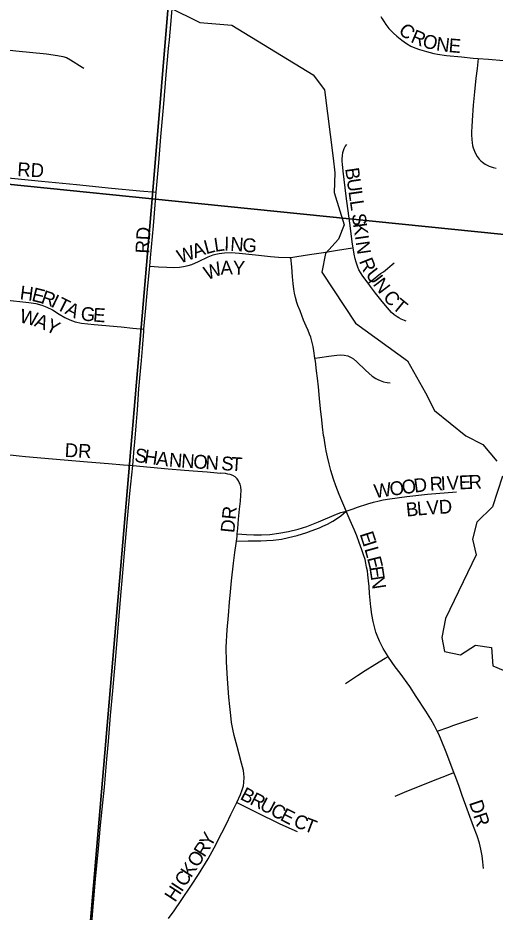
# Model space of a CAD drawing. Extents: x 1410790 to 1770854, y 448063 to 770588.
# Drawn here: x 1533232 to 1534961, y 632201 to 635438 of the extents above; entities that cross this region are included whole.
import ezdxf

# ---------------------------------------------------------------- set-up
doc = ezdxf.new("R2010")
doc.units = 0
for name, color, linetype in [('GM_X_City_Street', 7, 'Continuous'), ('GM_X_City_Street_Text', 7, 'Continuous'), ('GM_X_Minor_River', 7, 'Continuous'), ('GM_X_Section', 7, 'Continuous')]:
    doc.layers.add(name, color=color, linetype=linetype)

msp = doc.modelspace()

# ---------------------------------------------------------------- linework, layer by layer
at = {"layer": 'GM_X_City_Street'}
for points in [[(1533733.1, 634807.1), (1533742.2, 634913.4), (1533750, 635007.6), (1533760.4, 635127.1), (1533769.5, 635231.7), (1533778.1, 635327.2), (1533780.8, 635358.6), (1533785.8, 635414.3), (1533797.1, 635541.5), (1533807.1, 635630.3), (1533818, 635717.3), (1533822.9, 635757.6), (1533836.2, 635866.2)], [(1534546.6, 635443), (1534551.9, 635434.1), (1534558.8, 635423), (1534564.9, 635413.7), (1534576.1, 635399.8), (1534592.1, 635382.7), (1534604.3, 635371.3), (1534622.7, 635357), (1534639.9, 635345.2), (1534655.8, 635335.8), (1534669.7, 635329.3), (1534687.2, 635322.8), (1534711.7, 635315.4), (1534739, 635308.5), (1534751.6, 635306.1), (1534785, 635301.4), (1534838.8, 635296.3), (1534880.6, 635292.3), (1534899.6, 635290.8)], [(1533117.5, 635330.3), (1533224.7, 635318.2), (1533335.8, 635307.2), (1533375.2, 635302.1), (1533394.8, 635297.9), (1533407.8, 635293.8), (1533423, 635286.1), (1533464.9, 635259.6), (1533470.4, 635255.5)], [(1534899.6, 635290.8), (1534895.3, 635254.3), (1534891.1, 635219.2), (1534885.5, 635170), (1534880.7, 635121.2), (1534876.9, 635065.7), (1534875.7, 635042.9), (1534874.9, 635026.6), (1534875.1, 635014), (1534875.9, 634997.7), (1534876.9, 634985.3), (1534878.8, 634975.6), (1534881.2, 634967), (1534888.1, 634949.2), (1534895.6, 634935.4), (1534903.1, 634925.7), (1534908.6, 634920.3), (1534914.4, 634915.1), (1534924.7, 634907.8), (1534938.5, 634900.8), (1534945.7, 634898.1), (1534953.4, 634896.2), (1534964.6, 634893.7)], [(1534899.6, 635290.8), (1534936.2, 635287.9), (1534991.3, 635283.6)], [(1534446.4, 634604.9), (1534444.4, 634618.9), (1534440.8, 634646.1), (1534435.5, 634686.4), (1534427, 634747.5), (1534421.1, 634792.6), (1534417.1, 634822.9), (1534413.2, 634853.1), (1534409.7, 634883.4), (1534407.2, 634908.2), (1534406.7, 634917.6), (1534406.7, 634927.1), (1534407.3, 634938), (1534409.2, 634950.4), (1534411.2, 634957.8), (1534413.7, 634964.8), (1534417.6, 634971.7), (1534423.1, 634979.7)], [(1532689.2, 634905.7), (1532778.8, 634896.4), (1532968.3, 634878.5), (1533036.9, 634872.6), (1533196.8, 634858.4), (1533317.4, 634846.4), (1533444.7, 634834.1), (1533571.5, 634821.2), (1533674, 634811.3), (1533733.1, 634807.1)], [(1533709.7, 634539.1), (1533712.5, 634569.1), (1533723.3, 634685), (1533733.1, 634807.1)], [(1533709.7, 634539.1), (1533741.3, 634537.1), (1533771.6, 634535.1), (1533794.4, 634534.6), (1533817.3, 634535.7), (1533832.1, 634537.5), (1533849.4, 634541.7), (1533861.9, 634545.6), (1533885.9, 634556), (1533921.5, 634572.8), (1533939.9, 634579.6), (1533948.7, 634582.2), (1533961.1, 634585.2), (1533980, 634587.7), (1534004.3, 634588.7), (1534034.1, 634586.2), (1534092.6, 634579.7), (1534146.7, 634574.3), (1534176, 634571.8), (1534216.3, 634570.3), (1534221.2, 634570.5)], [(1534221.2, 634570.5), (1534242.2, 634573.5), (1534288.6, 634581.2), (1534338.7, 634588.7), (1534396.8, 634597.6), (1534437, 634603.6), (1534446.4, 634604.9)], [(1534500.7, 634476.9), (1534481.2, 634502.3), (1534472.7, 634515.7), (1534467.2, 634525.6), (1534463.4, 634534.9), (1534457.3, 634552.9), (1534453.9, 634565.8), (1534450, 634581.9), (1534447.4, 634597.6), (1534446.4, 634604.9)], [(1534308.1, 634205.9), (1534304.2, 634233), (1534301.6, 634248.8), (1534298.4, 634262.8), (1534295.7, 634272.3), (1534292.5, 634281.7), (1534288, 634293.4), (1534283.1, 634305.6), (1534276.3, 634321.9), (1534266.8, 634344), (1534254.2, 634376.9), (1534246.5, 634396.3), (1534242, 634408), (1534237, 634425.7), (1534233.9, 634441), (1534231.6, 634455.9), (1534228.9, 634476.7), (1534226.7, 634500.6), (1534223.9, 634536.7), (1534221.2, 634570.5)], [(1533688.6, 634310.5), (1533695.2, 634386.6), (1533702, 634455.4), (1533709.7, 634539.1)], [(1534500.7, 634476.9), (1534512.9, 634486.5), (1534545.5, 634512), (1534555.8, 634519), (1534571.1, 634530.9), (1534588, 634545.3), (1534594.3, 634551.5)], [(1534638, 634340.1), (1534634.9, 634340.9), (1534632, 634342.3), (1534620.2, 634347.7), (1534611.7, 634352), (1534605.9, 634355.3), (1534595.3, 634362.9), (1534585.8, 634371.8), (1534570.4, 634388.7), (1534551.8, 634411.4), (1534527.8, 634441.3), (1534509.4, 634465.6), (1534500.7, 634476.9)], [(1533075.9, 634427.6), (1533095.7, 634425.7), (1533184, 634417.2), (1533272, 634407.9), (1533297.5, 634403.6), (1533319.1, 634397.8), (1533336.9, 634390.8), (1533356.9, 634380.4), (1533381.6, 634364.8), (1533401.7, 634352.7), (1533420.1, 634344.2), (1533439.3, 634338), (1533462.3, 634333.1), (1533508.3, 634327.4), (1533606.5, 634318.9), (1533648.7, 634314.6), (1533688.6, 634310.5)], [(1533648.4, 633818), (1533653.5, 633879.3), (1533655.5, 633902.1), (1533660.4, 633960.8), (1533664.8, 634019.6), (1533670.4, 634094.8), (1533679.4, 634197.7), (1533683, 634240.7), (1533688, 634302.8), (1533688.6, 634310.5)], [(1534308.1, 634205.9), (1534325.8, 634208.6), (1534358.6, 634213.5), (1534387.8, 634217.4), (1534400.9, 634218), (1534414, 634216.9), (1534426.8, 634213.9), (1534438.8, 634208.7), (1534447.2, 634203.5), (1534459.6, 634192.7), (1534490.5, 634162.9), (1534515.1, 634141.1), (1534529, 634132), (1534535.2, 634128.7), (1534543.9, 634124.9), (1534556.3, 634120.7), (1534569.2, 634118), (1534579.9, 634116.8)], [(1534421.6, 633652), (1534416.2, 633664.4), (1534405.3, 633689.3), (1534395.4, 633713.2), (1534383.7, 633743.9), (1534375.5, 633767.8), (1534365.2, 633799.4), (1534359.3, 633823.7), (1534353.9, 633848.5), (1534348.9, 633870.6), (1534346.2, 633885.1), (1534343.5, 633900.4), (1534340.8, 633917.5), (1534339.4, 633926.3), (1534335.8, 633957.3), (1534332.7, 633983), (1534328.6, 634022.7), (1534325, 634060.6), (1534320.5, 634102.6), (1534317.3, 634133.3), (1534313.7, 634160.8), (1534309.7, 634195.1), (1534308.1, 634205.9)], [(1533036.7, 633867.4), (1533051.3, 633868.2), (1533065.1, 633868), (1533108.4, 633865), (1533170.2, 633859.4), (1533236.4, 633852.7), (1533259.2, 633850.4), (1533357.4, 633841.9), (1533484.3, 633830.7), (1533560.2, 633824.4), (1533615.1, 633820.4), (1533648.4, 633818)], [(1533496.5, 632118.2), (1533497.3, 632128.7), (1533503.8, 632206.6), (1533508.2, 632262.3), (1533513.1, 632320.7), (1533524, 632431.2), (1533531.7, 632516), (1533540.1, 632596.4), (1533545.5, 632653), (1533554.7, 632755.2), (1533560, 632818.3), (1533568, 632912.3), (1533576, 633002), (1533586.5, 633126), (1533593.8, 633213.9), (1533603.3, 633332.6), (1533612.6, 633429.6), (1533618.7, 633502), (1533624.6, 633569.9), (1533630.9, 633637.9), (1533638.1, 633716.7), (1533648.4, 633817.6), (1533648.4, 633818)], [(1533648.4, 633818), (1533775.9, 633805.7), (1533835.9, 633800.7), (1533867.5, 633798), (1533917.1, 633794.4), (1533965.8, 633790.3)], [(1534026.7, 633569.9), (1534028.6, 633589.5), (1534031.7, 633623.4), (1534035.3, 633659.5), (1534038, 633687.9), (1534039.8, 633709.6), (1534040.3, 633727.2), (1534039.5, 633740.2), (1534036.9, 633749.7), (1534034, 633756.5), (1534031.6, 633761.5), (1534025.8, 633769.4), (1534018.6, 633776), (1534010.1, 633781.3), (1534001, 633784.9), (1533992.5, 633786.7), (1533983.9, 633788.1), (1533965.8, 633790.3)], [(1534421.6, 633652), (1534446.9, 633661.1), (1534462.3, 633666.7), (1534499.7, 633678.9), (1534519.5, 633684.5), (1534540.9, 633689.8), (1534555.4, 633693), (1534579.4, 633697.5), (1534641, 633705.9), (1534715.9, 633714.2), (1534820.4, 633722.8)], [(1534023.8, 633543.9), (1534066.5, 633544.4), (1534112, 633545.3), (1534132.3, 633545.8), (1534157.1, 633547.7), (1534186.5, 633551.5), (1534212.2, 633556.6), (1534244, 633564.4), (1534278.5, 633575), (1534293.7, 633580.9), (1534324.1, 633592.5), (1534336.6, 633597.9), (1534353, 633605.8), (1534372.2, 633616.4), (1534389.9, 633627.4), (1534401.6, 633635.2), (1534421.6, 633652)], [(1534026.7, 633569.9), (1534059.7, 633567.9), (1534086.8, 633567), (1534114.8, 633567.1), (1534144.2, 633568.4), (1534176.7, 633572.1), (1534212.1, 633578.6), (1534246.9, 633587.3), (1534278, 633597.3), (1534320.8, 633613.6), (1534385.8, 633641.7), (1534401.2, 633646.9), (1534421.6, 633652)], [(1534572.8, 633126.4), (1534555.6, 633155.5), (1534542, 633181.2), (1534533, 633201.9), (1534528.5, 633214.6), (1534523.1, 633233.1), (1534518.6, 633253.4), (1534514.5, 633277.8), (1534510.5, 633305.7), (1534506, 633354), (1534504.1, 633379.7), (1534502.3, 633400.5), (1534500.1, 633422.2), (1534497.8, 633436.6), (1534495.1, 633450.1), (1534492.4, 633464.6), (1534489.3, 633477.2), (1534483.8, 633494.3), (1534478, 633512.4), (1534468.5, 633539), (1534459.5, 633563.4), (1534450, 633586.4), (1534436, 633618.9), (1534421.6, 633652)], [(1534023.8, 633543.9), (1534025.9, 633560.7), (1534026.7, 633569.9)], [(1534024.5, 632597.8), (1534038, 632627.1), (1534044.8, 632644.2), (1534048.9, 632658.7), (1534050.5, 632670.4), (1534051.1, 632689.8), (1534048.9, 632714.2), (1534042.5, 632740.8), (1534034, 632772.4), (1534025.9, 632800.4), (1534015, 632840.5), (1534010.1, 632863.1), (1534006, 632887.4), (1534002.9, 632912.7), (1533999.2, 632945.2), (1533996.1, 632978.6), (1533990.7, 633045.4), (1533987.1, 633107.2), (1533986.1, 633160), (1533989.8, 633223.3), (1533994.3, 633275), (1533998.3, 633322.9), (1534002, 633360.8), (1534006, 633400.5), (1534013.2, 633464.6), (1534018.2, 633502.5), (1534022.7, 633535.4), (1534023.8, 633543.9)], [(1534418.4, 633029.1), (1534461.7, 633056.9), (1534490.2, 633075.2), (1534525.2, 633097.1), (1534562.8, 633120.3), (1534572.8, 633126.4)], [(1534751.1, 632856.1), (1534741.5, 632875.3), (1534728, 632899.2), (1534709.9, 632928.5), (1534675.1, 632981.8), (1534652.1, 633017.4), (1534616.1, 633065.7), (1534598.4, 633089.2), (1534574.2, 633124.3), (1534572.8, 633126.4)], [(1534751.1, 632856.1), (1534792.6, 632870.7), (1534807.7, 632876), (1534898.2, 632907.2)], [(1534811.1, 632706.1), (1534783.4, 632779.6), (1534765.4, 632824.3), (1534756.4, 632845.5), (1534751.1, 632856.1)], [(1534598.8, 632620.7), (1534631.8, 632634.8), (1534743.7, 632679.4), (1534777.9, 632693), (1534811.1, 632706.1)], [(1534918.8, 632359.5), (1534916.5, 632383), (1534913.4, 632405.1), (1534909.3, 632429), (1534904.4, 632450.7), (1534895.8, 632476.9), (1534882.7, 632511.1), (1534841.5, 632623.5), (1534828.6, 632659.1), (1534815.5, 632694.3), (1534811.1, 632706.1)], [(1533778.1, 632177.7), (1533798, 632206.1), (1533823.7, 632242.7), (1533860.7, 632298.6), (1533886.4, 632337.4), (1533920.7, 632393.4), (1533942.8, 632433.5), (1533971.2, 632487.7), (1533987.5, 632520.6), (1534003.3, 632554), (1534024.5, 632597.8)], [(1534024.5, 632597.8), (1534070.8, 632575), (1534097, 632561.8), (1534178.2, 632521.9), (1534213.6, 632506.2), (1534243.4, 632492.6)]]:
    msp.add_lwpolyline(points, dxfattribs=at)
at = {"layer": 'GM_X_Minor_River'}
for points in [[(1533775.9, 635478), (1533891, 635421.3), (1534007, 635410.8), (1534302, 635231.9), (1534343, 635176.9), (1534374.4, 634929.5), (1534379.4, 634877.3), (1534378, 634805.1), (1534413.8, 634688.1), (1534392.8, 634636.4), (1534345.8, 634585.3), (1534332.5, 634517.4), (1534455.1, 634332.2), (1534642.8, 634195.8), (1534708.7, 634080), (1534741.5, 634017.2), (1534853.9, 633924.5), (1534915.4, 633893.1), (1534966.4, 633833.8)], [(1534987.4, 633779.2), (1534951.2, 633667.7), (1534894.1, 633612.8), (1534878.9, 633551), (1534891.8, 633494.5), (1534781.3, 633264.3), (1534767.9, 633194.5), (1534777, 633144.1), (1534834.9, 633132.8), (1534889.6, 633167.7), (1534947.5, 633158.5), (1534952.2, 633092.2), (1535073.5, 633041.4)]]:
    msp.add_lwpolyline(points, dxfattribs=at)
at = {"layer": 'GM_X_Section'}
for points in [[(1534160.3, 640098.2), (1533718.1, 634783.3), (1528392.9, 635323.7), (1528881.3, 640647.9)], [(1539587.8, 639581.9), (1539127, 634235.4), (1533718.1, 634783.3), (1534160.3, 640098.2)], [(1528392.9, 635323.7), (1533718.1, 634783.3), (1533261.2, 629430.7), (1527942.6, 630003)], [(1533718.1, 634783.3), (1539127, 634235.4), (1538608.3, 628894), (1533261.2, 629430.7)]]:
    msp.add_lwpolyline(points, close=True, dxfattribs=at)

# ---------------------------------------------------------------- texts
at = {"layer": 'GM_X_City_Street_Text'}
for s, rotation, p in [('C', 318.7981, (1534607.2, 635386.5)), ('R', 337.0603, (1534651.7, 635351.3)), ('O', 343.4674, (1534693.9, 635333.8)), ('N', 353.204, (1534745.1, 635319.4)), ('E', 355.0867, (1534790.6, 635314)), ('RD', 356.989, (1533229.1, 634865.2)), ('B', 278.1885, (1534417.2, 634892.3)), ('U', 278.1904, (1534422.9, 634853.1)), ('L', 278.1823, (1534429.1, 634809.6)), ('L', 278.1949, (1534434.1, 634774.7)), ('S', 278.1823, (1534441, 634726.8)), ('K', 278.193, (1534446, 634692)), ('RD', 86.989, (1533707.7, 634583.6)), ('A', 19.7553, (1533873.2, 634567.4)), ('L', 14.9772, (1533913.6, 634582)), ('L', 8.2518, (1533946, 634590.7)), ('I', 358.3385, (1533978.6, 634595.7)), ('N', 355.8653, (1534000, 634595.1)), ('G', 355.3616, (1534043.8, 634591.9)), ('I', 278.2015, (1534452.3, 634648.4)), ('N', 278.1796, (1534455.4, 634626.6)), ('W', 19.8653, (1533819.4, 634548)), ('W', 21.2488, (1533917.4, 634487.7)), ('A', 2.4269, (1533966.5, 634507.6)), ('Y', 357.7483, (1534009.4, 634509.4)), ('R', 291.8698, (1534467, 634557.4)), ('U', 307.5624, (1534489.1, 634507.7)), ('N', 307.3114, (1534515.9, 634472.9)), ('H', 352.6134, (1533237.3, 634419.5)), ('E', 346.2354, (1533279.5, 634414.1)), ('R', 341.0274, (1533312.5, 634406.1)), ('I', 334.1682, (1533348.5, 634393.8)), ('T', 333.3677, (1533368.1, 634384.3)), ('C', 309.406, (1534552.1, 634426.1)), ('A', 333.3225, (1533399.6, 634368.5)), ('T', 320.6458, (1534584.8, 634387.9)), ('W', 345.9556, (1533235, 634336.6)), ('A', 338.4218, (1533288.9, 634323.2)), ('G', 354.3437, (1533458, 634343.2)), ('E', 355.7101, (1533503.1, 634338.8)), ('Y', 333.347, (1533328.7, 634307.5)), ('DR', 356.989, (1533400.8, 633848.9)), ('S', 351.9414, (1533652.4, 633831.3)), ('H', 351.9302, (1533687.3, 633826.3)), ('A', 352.5252, (1533731.4, 633820.1)), ('N', 355.5957, (1533777.9, 633814)), ('N', 356.249, (1533822.4, 633810.6)), ('O', 356.2383, (1533866.3, 633807.7)), ('N', 356.2657, (1533910.3, 633804.8)), ('S', 356.2658, (1533967.4, 633801.1)), ('T', 356.2268, (1534002.5, 633798.8)), ('V', 2.5634, (1534786.3, 633728.9)), ('E', 2.5418, (1534830.2, 633730.9)), ('R', 2.5528, (1534865.4, 633732.4)), ('W', 7.9102, (1534525.3, 633699.3)), ('O', 7.8936, (1534582, 633707.1)), ('O', 7.8936, (1534625.6, 633713.2)), ('D', 7.2971, (1534669, 633719.2)), ('R', 3.0613, (1534724.9, 633725.8)), ('I', 2.5361, (1534764.3, 633727.9)), ('B', 5.9111, (1534640.2, 633632.3)), ('L', 5.0336, (1534679.4, 633636.3)), ('V', 3.9813, (1534714.2, 633639.4)), ('D', 2.8864, (1534757.8, 633642.5)), ('DR', 84.2872, (1534015.7, 633572.1)), ('E', 288.0548, (1534469.4, 633569.8)), ('I', 287.7713, (1534480.3, 633536.3)), ('L', 285.6133, (1534486.8, 633515.9)), ('E', 284.1025, (1534496.2, 633482.3)), ('E', 278.6942, (1534504.6, 633449.4)), ('N', 278.654, (1534509.9, 633414.6)), ('B', 332.3976, (1534033.8, 632611.5)), ('R', 332.3761, (1534068.9, 632593.2)), ('U', 332.3949, (1534104, 632574.8)), ('C', 332.3944, (1534143, 632554.4)), ('DR', 288.4331, (1534865.4, 632597.3)), ('E', 332.9897, (1534178.6, 632535.8)), ('C', 338.3355, (1534226.7, 632512.3)), ('T', 339.1537, (1534264.2, 632497.4)), ('Y', 60.3105, (1533930.4, 632432.6)), ('R', 57.3291, (1533907.5, 632396.9)), ('O', 56.9248, (1533883.3, 632359.7)), ('K', 56.901, (1533859.2, 632322.8)), ('C', 56.9161, (1533837.6, 632289.6)), ('H', 56.9101, (1533801.6, 632234.3)), ('I', 56.932, (1533825.6, 632271.2))]:
    msp.add_text(s, height=50, rotation=rotation, dxfattribs=at).set_placement(p)

doc.saveas('drawing.dxf')
